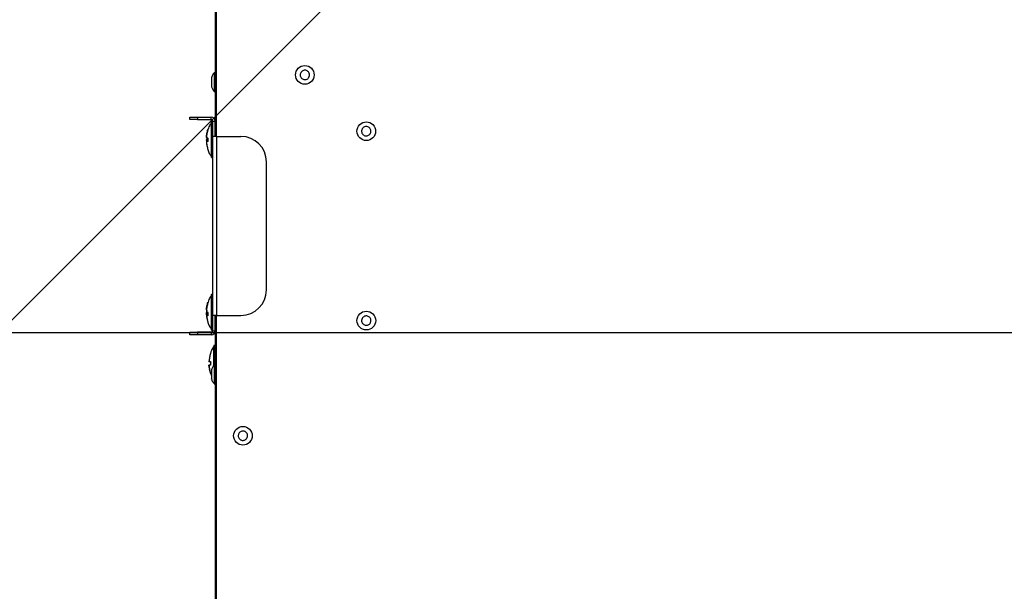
# Model space of a CAD drawing. Header units: millimetres. Extents: x -604189 to 881711, y -381903 to -7297.
# Tile 982 of 1056: x -546321 to -545936, y -160553 to -160330. Entities that reach past the tile are written whole.
import ezdxf

# ---------------------------------------------------------------- set-up
doc = ezdxf.new("R2010")
doc.units = ezdxf.units.MM
doc.header["$LTSCALE"] = 100
doc.linetypes.add('ACAD_ISO04W100', pattern=[30.5, 24, -3, 0.5, -3])
doc.layers.get('Defpoints').update_dxf_attribs({"color": 30})
doc.layers.add('Flowair', color=1, linetype='Continuous')
doc.layers.add('OPIS', color=7, linetype='Continuous')
doc.layers.add('strop osie', color=80, linetype='ACAD_ISO04W100', lineweight=5)
doc.styles.get("Standard").update_dxf_attribs({"font": 'romans.shx', "width": 0.5})
doc.dimstyles.new('1 50', dxfattribs={"dimtxt": 150, "dimasz": 80, "dimexe": 1, "dimexo": 1, "dimgap": 20, "dimtad": 1, "dimdec": 0, "dimlfac": 0.1, "dimtxsty": 'Standard', "dimblk": 'ARCHTICK', "dimcen": 200, "dimclrd": 2, "dimadec": 1, "dimazin": 0, "dimtfac": 1, "dimtdec": 0, "dimtmove": 0, "dimatfit": 3, "dimldrblk": 'ARCHTICK', "dimfxl": 120, "dimfxlon": 1, "dimtfill": 1, "dimarcsym": 0})

# ---------------------------------------------------------------- blocks, each defined once
blk = doc.blocks.new('_ArchTick')
at = {"layer": 'strop osie', "color": 0, "const_width": 0.15}
blk.add_lwpolyline([(-0.5, -0.5), (0.5, 0.5)], dxfattribs=at)
blk = doc.blocks.new('*D3270')
at = {"layer": 'Defpoints', "color": 0, "linetype": 'ByBlock', "lineweight": 5, "transparency": 16777216}
for p in [(-536398.94, -160500.31), (-535687.5, -160500.31), (-551668.94, -168350.3)]:
    blk.add_point(p, dxfattribs=at)
at = {"layer": 'OPIS', "color": 0, "linetype": 'Continuous', "lineweight": -2, "transparency": 16777216}
for p, q in [((-535747.5, -160500.31), (-535686.5, -160500.31)), ((-535747.5, -168350.3), (-535686.5, -168350.3))]:
    blk.add_line(p, q, dxfattribs=at)
at = {"layer": 'OPIS', "color": 2, "lineweight": -2, "transparency": 16777216}
blk.add_line((-535687.5, -168350.3), (-535687.5, -160500.31), dxfattribs=at)
at = {"layer": 'OPIS', "color": 2, "linetype": 'ByBlock', "lineweight": -2, "transparency": 16777216, "xscale": 80, "yscale": 80, "zscale": 80}
for p, rotation in [((-535687.5, -160500.31), 90), ((-535687.5, -168350.3), 270)]:
    blk.add_blockref('_ArchTick', p, dxfattribs=dict(at, rotation=rotation))
at = {"layer": 'OPIS', "color": 0, "linetype": 'ByBlock', "lineweight": 13, "transparency": 16777216, "insert": (-535782.5, -164425.31), "char_height": 150, "attachment_point": 5, "rotation": 90, "bg_fill": 3, "box_fill_scale": 1.1, "bg_fill_color": 256, "bg_fill_true_color": 13158600, "bg_fill_transparency": 0}
blk.add_mtext('785', dxfattribs=at)
blk = doc.blocks.new('*D3281')
at = {"layer": 'Defpoints', "color": 0, "linetype": 'ByBlock', "lineweight": 5, "transparency": 16777216}
for p in [(-552118.94, -159745.28), (-535687.5, -164715.31), (-535410.16, -164715.31)]:
    blk.add_point(p, dxfattribs=at)
at = {"layer": 'OPIS', "color": 0, "linetype": 'Continuous', "lineweight": -2, "transparency": 16777216}
for p, q in [((-535470.16, -159745.28), (-535409.16, -159745.28)), ((-535470.16, -164715.31), (-535409.16, -164715.31))]:
    blk.add_line(p, q, dxfattribs=at)
at = {"layer": 'OPIS', "color": 2, "lineweight": -2, "transparency": 16777216}
blk.add_line((-535410.16, -159745.28), (-535410.16, -164715.31), dxfattribs=at)
at = {"layer": 'OPIS', "color": 2, "linetype": 'ByBlock', "lineweight": -2, "transparency": 16777216, "xscale": 80, "yscale": 80, "zscale": 80}
for p, rotation in [((-535410.16, -159745.28), 90), ((-535410.16, -164715.31), 270)]:
    blk.add_blockref('_ArchTick', p, dxfattribs=dict(at, rotation=rotation))
at = {"layer": 'OPIS', "color": 0, "linetype": 'ByBlock', "lineweight": 13, "transparency": 16777216, "insert": (-535505.16, -162230.3), "char_height": 150, "attachment_point": 5, "rotation": 90, "bg_fill": 3, "box_fill_scale": 1.1, "bg_fill_color": 256, "bg_fill_true_color": 13158600, "bg_fill_transparency": 0}
blk.add_mtext('497', dxfattribs=at)
blk = doc.blocks.new('*D3283')
at = {"layer": 'Defpoints', "color": 0, "linetype": 'ByBlock', "lineweight": 5, "transparency": 16777216}
for p in [(-549860.21, -159420.3), (-548544.07, -179490.3), (-536848.94, -179490.3)]:
    blk.add_point(p, dxfattribs=at)
at = {"layer": 'OPIS', "color": 0, "linetype": 'Continuous', "lineweight": -2, "transparency": 16777216}
for p, q in [((-548604.07, -159420.3), (-548543.07, -159420.3)), ((-548484.07, -179490.3), (-548545.07, -179490.3))]:
    blk.add_line(p, q, dxfattribs=at)
at = {"layer": 'OPIS', "color": 2, "lineweight": -2, "transparency": 16777216}
blk.add_line((-548544.07, -159420.3), (-548544.07, -179490.3), dxfattribs=at)
at = {"layer": 'OPIS', "color": 2, "linetype": 'ByBlock', "lineweight": -2, "transparency": 16777216, "xscale": 80, "yscale": 80, "zscale": 80}
for p, rotation in [((-548544.07, -159420.3), 90), ((-548544.07, -179490.3), 270)]:
    blk.add_blockref('_ArchTick', p, dxfattribs=dict(at, rotation=rotation))
at = {"layer": 'OPIS', "color": 0, "linetype": 'ByBlock', "lineweight": 13, "transparency": 16777216, "insert": (-548639.07, -169455.3), "char_height": 150, "attachment_point": 5, "rotation": 90, "bg_fill": 3, "box_fill_scale": 1.1, "bg_fill_color": 256, "bg_fill_true_color": 13158600, "bg_fill_transparency": 0}
blk.add_mtext('2007', dxfattribs=at)
blk = doc.blocks.new('*D3315')
at = {"layer": 'Defpoints', "color": 0, "linetype": 'ByBlock', "lineweight": 5, "transparency": 16777216}
for p in [(-551668.94, -159870.3), (-536848.94, -159870.3), (-536848.94, -160452.01)]:
    blk.add_point(p, dxfattribs=at)
at = {"layer": 'OPIS', "color": 0, "linetype": 'Continuous', "lineweight": -2, "transparency": 16777216}
for p, q in [((-551668.94, -160392.01), (-551668.94, -160453.01)), ((-536848.94, -160392.01), (-536848.94, -160453.01))]:
    blk.add_line(p, q, dxfattribs=at)
at = {"layer": 'OPIS', "color": 2, "lineweight": -2, "transparency": 16777216}
blk.add_line((-551668.94, -160452.01), (-536848.94, -160452.01), dxfattribs=at)
at = {"layer": 'OPIS', "color": 2, "linetype": 'ByBlock', "lineweight": -2, "transparency": 16777216, "xscale": 80, "yscale": 80, "zscale": 80, "rotation": 180}
blk.add_blockref('_ArchTick', (-551668.94, -160452.01), dxfattribs=at)
at = {"layer": 'OPIS', "color": 2, "linetype": 'ByBlock', "lineweight": -2, "transparency": 16777216, "xscale": 80, "yscale": 80, "zscale": 80}
blk.add_blockref('_ArchTick', (-536848.94, -160452.01), dxfattribs=at)
at = {"layer": 'OPIS', "color": 0, "linetype": 'ByBlock', "lineweight": 13, "transparency": 16777216, "insert": (-544258.94, -160357.01), "char_height": 150, "attachment_point": 5, "bg_fill": 3, "box_fill_scale": 1.1, "bg_fill_color": 256, "bg_fill_true_color": 13158600, "bg_fill_transparency": 0}
blk.add_mtext('1482', dxfattribs=at)
blk = doc.blocks.new('*D3365')
at = {"layer": 'Defpoints', "color": 0, "linetype": 'ByBlock', "lineweight": 5, "transparency": 16777216}
for p in [(-546883.98, -159870.3), (-546349.76, -159870.3), (-546848.94, -161625.27)]:
    blk.add_point(p, dxfattribs=at)
at = {"layer": 'OPIS', "color": 0, "linetype": 'Continuous', "lineweight": -2, "transparency": 16777216}
for p, q in [((-546409.76, -159870.3), (-546348.76, -159870.3)), ((-546409.76, -161625.27), (-546348.76, -161625.27))]:
    blk.add_line(p, q, dxfattribs=at)
at = {"layer": 'OPIS', "color": 2, "lineweight": -2, "transparency": 16777216}
blk.add_line((-546349.76, -161625.27), (-546349.76, -159870.3), dxfattribs=at)
at = {"layer": 'OPIS', "color": 2, "linetype": 'ByBlock', "lineweight": -2, "transparency": 16777216, "xscale": 80, "yscale": 80, "zscale": 80}
for p, rotation in [((-546349.76, -159870.3), 90), ((-546349.76, -161625.27), 270)]:
    blk.add_blockref('_ArchTick', p, dxfattribs=dict(at, rotation=rotation))
at = {"layer": 'OPIS', "color": 0, "linetype": 'ByBlock', "lineweight": 5, "transparency": 16777216, "insert": (-546444.76, -160747.78), "char_height": 150, "attachment_point": 5, "rotation": 90, "bg_fill": 3, "box_fill_scale": 1.1, "bg_fill_color": 256, "bg_fill_true_color": 13158600, "bg_fill_transparency": 0}
blk.add_mtext('175', dxfattribs=at)
blk = doc.blocks.new('FB 100V z KM 10.2017')
at = {"layer": 'Flowair', "linetype": 'Continuous'}
for p, q in [((10186.37, 4687.48), (10161.37, 4687.48)), ((10156.37, 4677.78), (10156.37, 4682.48)), ((10191.37, 4677.78), (10191.37, 4682.48)), ((10156.37, 4677.73), (9965.87, 4677.73)), ((9968.85, 4677.48), (10153.4, 4677.48)), ((10143.95, 4677.48), (10143.95, 4677.28)), ((10143.95, 4677.28), (10147.6, 4677.28)), ((10144.73, 4676.79), (10144.88, 4676.74)), ((10146.67, 4676.74), (10146.99, 4676.86)), ((10147.6, 4677.28), (10147.6, 4677.48)), ((10153.1, 4676.68), (10152.6, 4676.68)), ((10152.6, 4673.98), (10152.6, 4676.68)), ((10153.1, 4673.98), (10153.1, 4676.68)), ((10153.4, 4676.98), (10153.4, 4677.48)), ((10156.37, 4677.48), (10153.4, 4677.48)), ((10156.37, 4676.98), (10153.4, 4676.98)), ((10153.51, 4676.95), (10153.51, 4676.75)), ((10160.51, 4676.95), (10153.51, 4676.95)), ((10153.51, 4676.75), (10160.51, 4676.75)), ((10160.49, 4676.73), (10153.54, 4676.73)), ((10160.25, 4676.72), (10153.77, 4676.72)), ((10155.06, 4676.03), (10155.07, 4676.03)), ((10191.37, 4677.78), (10156.37, 4677.78)), ((10156.37, 4677.78), (10156.37, 4676.98)), ((10191.37, 4676.98), (10156.37, 4676.98)), ((10156.77, 4676.06), (10156.7, 4675.81)), ((10156.72, 4676.03), (10157.38, 4676.03)), ((10157.25, 4676.06), (10157.32, 4675.81)), ((10157.32, 4675.81), (10157.28, 4676.03)), ((10157.29, 4676.03), (10157.33, 4675.81)), ((10157.33, 4675.81), (10157.32, 4676.06)), ((10158.96, 4676.03), (10158.96, 4676.03)), ((10160.51, 4676.75), (10160.51, 4676.95)), ((10187.24, 4676.95), (10187.24, 4676.75)), ((10194.24, 4676.95), (10187.24, 4676.95)), ((10187.24, 4676.75), (10194.24, 4676.75)), ((10187.33, 4676.73), (10187.26, 4676.73)), ((10194.21, 4676.73), (10187.33, 4676.73)), ((10193.98, 4676.72), (10187.49, 4676.72)), ((10188.76, 4676.06), (10188.97, 4676)), ((10188.76, 4676.03), (10188.89, 4676.03)), ((10190.82, 4676.06), (10190.71, 4675.97)), ((10190.76, 4675.97), (10190.98, 4675.81)), ((10190.79, 4676.03), (10191.43, 4676.03)), ((10190.98, 4675.81), (10190.94, 4676.03)), ((10191, 4676.03), (10191.03, 4675.81)), ((10191.07, 4676.03), (10191.12, 4675.81)), ((10191.07, 4676.03), (10191.12, 4675.81)), ((10191.12, 4675.81), (10191.36, 4676.06)), ((10191.37, 4677.78), (10191.37, 4676.98)), ((10323.67, 4677.73), (10191.37, 4677.73)), ((10194.35, 4677.48), (10191.37, 4677.48)), ((10194.35, 4676.98), (10191.37, 4676.98)), ((10191.75, 4675.82), (10192.31, 4675.94)), ((10194.24, 4676.75), (10194.24, 4676.95)), ((10194.35, 4676.98), (10194.35, 4677.48)), ((10194.35, 4677.48), (10323.67, 4677.48)), ((10194.65, 4676.68), (10195.15, 4676.68)), ((10194.65, 4676.68), (10194.65, 4673.98)), ((10195.15, 4676.68), (10195.15, 4673.98)), ((10197.22, 4677.45), (10197.22, 4677.25)), ((10201.05, 4677.45), (10197.22, 4677.45)), ((10197.22, 4677.25), (10201.1, 4677.25)), ((10201.12, 4677.23), (10197.25, 4677.23)), ((10201.13, 4677.22), (10197.48, 4677.22)), ((10198.78, 4676.53), (10198.78, 4676.53)), ((10200.4, 4676.53), (10201.05, 4676.53)), ((10200.45, 4676.56), (10200.41, 4676.31)), ((10200.45, 4676.57), (10200.99, 4676.57)), ((10200.45, 4676.56), (10200.45, 4676.56)), ((10200.51, 4676.63), (10200.51, 4676.61)), ((10201.04, 4676.31), (10201, 4676.56)), ((10201.05, 4677.48), (10201.05, 4677.28)), ((10201.05, 4677.28), (10204.7, 4677.28)), ((10201.73, 4676.33), (10201.1, 4676.25)), ((10202.67, 4676.53), (10201.89, 4676.35)), ((10202.67, 4676.53), (10203.18, 4676.73)), ((10204.7, 4677.28), (10204.7, 4677.48)), ((10152.6, 4673.98), (10153.1, 4673.98)), ((10152.6, 4672.48), (10152.6, 4673.98)), ((10153.1, 4673.98), (10153.1, 4672.48)), ((10156.69, 4675.8), (10156.97, 4675.75)), ((10156.97, 4675.75), (10157.32, 4675.82)), ((10157.35, 4675.8), (10157.05, 4675.75)), ((10190.31, 4675.8), (10190.61, 4675.75)), ((10190.31, 4675.78), (10190.52, 4675.75)), ((10190.52, 4675.75), (10190.81, 4675.85)), ((10190.61, 4675.75), (10190.79, 4675.8)), ((10190.86, 4675.75), (10190.68, 4675.8)), ((10190.95, 4675.75), (10190.72, 4675.83)), ((10190.94, 4675.77), (10190.86, 4675.75)), ((10191.15, 4675.77), (10191.03, 4675.75)), ((10191.22, 4675.75), (10191.75, 4675.82)), ((10191.46, 4675.78), (10191.61, 4675.8)), ((10194.65, 4673.98), (10195.15, 4673.98)), ((10194.65, 4672.48), (10194.65, 4673.98)), ((10195.15, 4673.98), (10195.15, 4672.48)), ((10153.1, 4672.48), (10152.6, 4672.48)), ((10195.15, 4672.48), (10194.65, 4672.48))]:
    blk.add_line(p, q, dxfattribs=at)
for centre, radius in [((10155.37, 4706.98), 1.82), ((10192.37, 4706.98), 1.83), ((10144.37, 4694.98), 1.82), ((10214.87, 4682.88), 1.82)]:
    blk.add_circle(centre, radius, dxfattribs=at)
for centre, radius, start, end in [((10161.37, 4682.48), 5, 90, 180), ((10186.37, 4682.48), 5, 0, 90), ((10153.4, 4676.68), 0.8, 90, 180), ((10153.4, 4676.68), 0.3, 90, 180), ((10153.54, 4676.95), 0.025, 90, 180), ((10153.54, 4676.75), 0.025, 180, 270), ((10153.75, 4676.7), 0.025, 41.9688, 90), ((10160.27, 4676.7), 0.025, 90, 138.0312), ((10160.49, 4676.95), 0.025, 0, 90), ((10160.49, 4676.75), 0.025, 270, 0), ((10187.26, 4676.95), 0.025, 90, 180), ((10187.26, 4676.75), 0.025, 180, 270), ((10187.47, 4676.7), 0.025, 41.9688, 90), ((10194, 4676.7), 0.025, 90, 138.0312), ((10194.21, 4676.95), 0.025, 0, 90), ((10194.21, 4676.75), 0.025, 270, 0), ((10194.35, 4676.68), 0.8, 0, 90), ((10194.35, 4676.68), 0.3, 0, 90), ((10197.25, 4677.45), 0.025, 90, 180), ((10197.25, 4677.25), 0.025, 180, 270), ((10197.46, 4677.2), 0.025, 41.9688, 90)]:
    blk.add_arc(centre, radius, start, end, dxfattribs=at)
for points, knots in [([(10154.9, 4706.19), (10154.82, 4706.26), (10154.65, 4706.38), (10154.5, 4706.65), (10154.44, 4706.96), (10154.49, 4707.27), (10154.64, 4707.54), (10154.87, 4707.76), (10155.15, 4707.88), (10155.46, 4707.9), (10155.7, 4707.84), (10155.9, 4707.73), (10156.09, 4707.57), (10156.24, 4707.3), (10156.3, 4706.99), (10156.26, 4706.68), (10156.11, 4706.41), (10155.88, 4706.2), (10155.59, 4706.07), (10155.28, 4706.05), (10155.05, 4706.11), (10154.93, 4706.18), (10154.9, 4706.19)], [0, 0, 0, 0, 0.053687, 0.107372, 0.161056, 0.214743, 0.268429, 0.322118, 0.375804, 0.429488, 0.483176, 0.5, 0.553687, 0.607372, 0.661061, 0.714743, 0.768429, 0.822118, 0.875804, 0.929488, 0.983176, 1, 1, 1, 1]), ([(10191.95, 4706.17), (10191.87, 4706.22), (10191.69, 4706.33), (10191.52, 4706.6), (10191.45, 4706.9), (10191.47, 4707.21), (10191.6, 4707.5), (10191.82, 4707.72), (10192.1, 4707.86), (10192.4, 4707.91), (10192.64, 4707.86), (10192.86, 4707.76), (10193.05, 4707.61), (10193.22, 4707.35), (10193.3, 4707.05), (10193.27, 4706.74), (10193.14, 4706.46), (10192.93, 4706.23), (10192.65, 4706.09), (10192.34, 4706.05), (10192.1, 4706.09), (10191.98, 4706.15), (10191.95, 4706.17)], [0, 0, 0, 0, 0.053687, 0.10737, 0.161058, 0.214746, 0.268432, 0.322116, 0.375803, 0.42949, 0.483178, 0.5, 0.553687, 0.60737, 0.661059, 0.714746, 0.768433, 0.822118, 0.875803, 0.929489, 0.983177, 1, 1, 1, 1]), ([(10143.87, 4694.22), (10143.79, 4694.28), (10143.63, 4694.41), (10143.49, 4694.69), (10143.44, 4695), (10143.5, 4695.31), (10143.66, 4695.58), (10143.9, 4695.78), (10144.19, 4695.89), (10144.51, 4695.9), (10144.74, 4695.82), (10144.94, 4695.7), (10145.12, 4695.54), (10145.26, 4695.26), (10145.3, 4694.95), (10145.24, 4694.64), (10145.08, 4694.38), (10144.84, 4694.17), (10144.55, 4694.06), (10144.24, 4694.06), (10144.01, 4694.13), (10143.89, 4694.2), (10143.87, 4694.22)], [0, 0, 0, 0, 0.053687, 0.107372, 0.161056, 0.214742, 0.268432, 0.322116, 0.375801, 0.429489, 0.483175, 0.499997, 0.553686, 0.60737, 0.661059, 0.714745, 0.76843, 0.822114, 0.875799, 0.929487, 0.983174, 1, 1, 1, 1]), ([(10214.11, 4683.38), (10214.17, 4683.46), (10214.3, 4683.62), (10214.58, 4683.76), (10214.89, 4683.81), (10215.2, 4683.75), (10215.47, 4683.59), (10215.67, 4683.35), (10215.78, 4683.06), (10215.79, 4682.75), (10215.72, 4682.52), (10215.6, 4682.32), (10215.44, 4682.14), (10215.16, 4681.99), (10214.85, 4681.95), (10214.55, 4682.01), (10214.28, 4682.16), (10214.07, 4682.4), (10213.96, 4682.69), (10213.95, 4683), (10214.02, 4683.23), (10214.09, 4683.35), (10214.11, 4683.38)], [0, 0, 0, 0, 0.053685, 0.107372, 0.161059, 0.214743, 0.268432, 0.322117, 0.375803, 0.429487, 0.483174, 0.499998, 0.553685, 0.60737, 0.661057, 0.714744, 0.768431, 0.822115, 0.875801, 0.929491, 0.983177, 1, 1, 1, 1]), ([(10143.96, 4677.28), (10144, 4677.24), (10144.17, 4677.06), (10144.48, 4676.87), (10144.77, 4676.77), (10144.87, 4676.74)], [0, 0, 0, 0, 0.1623, 0.685705, 1, 1, 1, 1]), ([(10144.87, 4676.73), (10144.87, 4676.73), (10144.85, 4676.73), (10144.93, 4676.73), (10145.09, 4676.73), (10145.34, 4676.73), (10145.64, 4676.73), (10145.88, 4676.73), (10146.11, 4676.73), (10146.33, 4676.73), (10146.54, 4676.73), (10146.67, 4676.73), (10146.67, 4676.73), (10146.68, 4676.73)], [0, 0, 0, 0, 0.025513, 0.132889, 0.24026, 0.347633, 0.455008, 0.562379, 0.596029, 0.703402, 0.810772, 0.918145, 1, 1, 1, 1]), ([(10146.67, 4676.74), (10146.77, 4676.77), (10147.06, 4676.86), (10147.37, 4677.06), (10147.55, 4677.24), (10147.58, 4677.28)], [0, 0, 0, 0, 0.283609, 0.854007, 1, 1, 1, 1]), ([(10147.5, 4677.2), (10147.51, 4677.21), (10147.54, 4677.22), (10147.57, 4677.25), (10147.58, 4677.27)], [0, 0, 0, 0, 0.39382, 1, 1, 1, 1]), ([(10153.76, 4676.73), (10154, 4676.53), (10154.4, 4676.22), (10154.88, 4676.1), (10155.07, 4676.05)], [0, 0, 0, 0, 0.615498, 1, 1, 1, 1]), ([(10156.62, 4675.75), (10156.35, 4675.78), (10155.83, 4675.83), (10155.31, 4675.97), (10155.06, 4676.03)], [0, 0, 0, 0, 0.499543, 1, 1, 1, 1]), ([(10155.07, 4676.03), (10155.33, 4675.97), (10155.84, 4675.83), (10156.37, 4675.78), (10156.64, 4675.75)], [0, 0, 0, 0, 0.499897, 1, 1, 1, 1]), ([(10156.64, 4675.75), (10156.65, 4675.78), (10156.67, 4675.83), (10156.7, 4675.97), (10156.72, 4676.03)], [0, 0, 0, 0, 0.500107, 1, 1, 1, 1]), ([(10157.38, 4676.03), (10157.38, 4675.97), (10157.4, 4675.83), (10157.4, 4675.78), (10157.4, 4675.75)], [0, 0, 0, 0, 0.499892, 1, 1, 1, 1]), ([(10157.4, 4675.75), (10157.66, 4675.78), (10158.19, 4675.83), (10158.71, 4675.97), (10158.96, 4676.03)], [0, 0, 0, 0, 0.499855, 1, 1, 1, 1]), ([(10158.96, 4676.03), (10159.21, 4676.11), (10159.69, 4676.26), (10160.08, 4676.58), (10160.26, 4676.73)], [0, 0, 0, 0, 0.528391, 1, 1, 1, 1]), ([(10187.49, 4676.73), (10187.73, 4676.53), (10188.11, 4676.23), (10188.58, 4676.11), (10188.76, 4676.06)], [0, 0, 0, 0, 0.630296, 1, 1, 1, 1]), ([(10190.28, 4675.75), (10190.02, 4675.78), (10189.51, 4675.83), (10189.01, 4675.97), (10188.76, 4676.03)], [0, 0, 0, 0, 0.499548, 1, 1, 1, 1]), ([(10188.89, 4676.03), (10189.14, 4675.97), (10189.65, 4675.83), (10190.18, 4675.78), (10190.44, 4675.75)], [0, 0, 0, 0, 0.499898, 1, 1, 1, 1]), ([(10190.44, 4675.75), (10190.49, 4675.78), (10190.61, 4675.83), (10190.73, 4675.97), (10190.79, 4676.03)], [0, 0, 0, 0, 0.500089, 1, 1, 1, 1]), ([(10190.65, 4675.89), (10190.67, 4675.91), (10190.71, 4675.94), (10190.74, 4675.97), (10190.76, 4675.99)], [0, 0, 0, 0, 0.500005, 1, 1, 1, 1]), ([(10190.74, 4675.97), (10190.75, 4675.96), (10190.77, 4675.93), (10190.8, 4675.9), (10190.82, 4675.89)], [0, 0, 0, 0, 0.351494, 1, 1, 1, 1]), ([(10191.03, 4675.75), (10190.98, 4675.78), (10190.91, 4675.8), (10190.83, 4675.88), (10190.82, 4675.9)], [0, 0, 0, 0, 0.810498, 1, 1, 1, 1]), ([(10191.43, 4676.03), (10191.39, 4675.97), (10191.32, 4675.83), (10191.23, 4675.78), (10191.18, 4675.75)], [0, 0, 0, 0, 0.499899, 1, 1, 1, 1]), ([(10191.18, 4675.75), (10191.44, 4675.78), (10191.88, 4675.82), (10192.31, 4675.93), (10192.48, 4675.98)], [0, 0, 0, 0, 0.587321, 1, 1, 1, 1]), ([(10192.48, 4675.98), (10192.54, 4675.99), (10192.62, 4676), (10192.7, 4676.04), (10192.73, 4676.05)], [0, 0, 0, 0, 0.680018, 1, 1, 1, 1]), ([(10192.73, 4676.05), (10192.97, 4676.12), (10193.43, 4676.27), (10193.8, 4676.58), (10193.99, 4676.73)], [0, 0, 0, 0, 0.513129, 1, 1, 1, 1]), ([(10197.47, 4677.23), (10197.72, 4677.03), (10198.11, 4676.72), (10198.59, 4676.6), (10198.78, 4676.55)], [0, 0, 0, 0, 0.615344, 1, 1, 1, 1]), ([(10198.78, 4676.53), (10199.03, 4676.47), (10199.55, 4676.33), (10200.08, 4676.28), (10200.35, 4676.25)], [0, 0, 0, 0, 0.4999, 1, 1, 1, 1]), ([(10200.35, 4676.25), (10200.35, 4676.28), (10200.36, 4676.33), (10200.38, 4676.47), (10200.4, 4676.53)], [0, 0, 0, 0, 0.500097, 1, 1, 1, 1]), ([(10200.35, 4676.25), (10200.36, 4676.26), (10200.37, 4676.27), (10200.38, 4676.29), (10200.39, 4676.29)], [0, 0, 0, 0, 0.696311, 1, 1, 1, 1]), ([(10200.39, 4676.29), (10200.39, 4676.29), (10200.4, 4676.3), (10200.4, 4676.3), (10200.41, 4676.31), (10200.41, 4676.31), (10200.41, 4676.31)], [0, 0, 0, 0, 0.376226, 0.671709, 0.925761, 1, 1, 1, 1]), ([(10200.41, 4676.3), (10200.4, 4676.3), (10200.4, 4676.3), (10200.4, 4676.29), (10200.39, 4676.29), (10200.39, 4676.29)], [0, 0, 0, 0, 0.314998, 0.629432, 1, 1, 1, 1]), ([(10200.45, 4676.56), (10200.45, 4676.56), (10200.45, 4676.57), (10200.46, 4676.58), (10200.47, 4676.59), (10200.49, 4676.61), (10200.51, 4676.62), (10200.51, 4676.63)], [0, 0, 0, 0, 0.126644, 0.252105, 0.464377, 0.799043, 1, 1, 1, 1]), ([(10200.93, 4676.63), (10200.95, 4676.62), (10200.96, 4676.6), (10200.98, 4676.58), (10200.99, 4676.57), (10200.99, 4676.57), (10200.99, 4676.56), (10201, 4676.56)], [0, 0, 0, 0, 0.421066, 0.646059, 0.814477, 0.931758, 1, 1, 1, 1]), ([(10201.04, 4676.31), (10201.04, 4676.31), (10201.04, 4676.31), (10201.05, 4676.3), (10201.05, 4676.29), (10201.06, 4676.29), (10201.06, 4676.29)], [0, 0, 0, 0, 0.278599, 0.556003, 0.939974, 1, 1, 1, 1]), ([(10201.05, 4676.53), (10201.06, 4676.47), (10201.09, 4676.33), (10201.1, 4676.28), (10201.1, 4676.25)], [0, 0, 0, 0, 0.499903, 1, 1, 1, 1]), ([(10201.06, 4677.28), (10201.1, 4677.24), (10201.27, 4677.06), (10201.58, 4676.87), (10201.87, 4676.77), (10201.97, 4676.74)], [0, 0, 0, 0, 0.157001, 0.679328, 1, 1, 1, 1]), ([(10201.06, 4676.29), (10201.06, 4676.29), (10201.08, 4676.27), (10201.09, 4676.26), (10201.1, 4676.25)], [0, 0, 0, 0, 0.303743, 1, 1, 1, 1]), ([(10201.06, 4676.29), (10201.06, 4676.29), (10201.08, 4676.27), (10201.09, 4676.26), (10201.1, 4676.25)], [0, 0, 0, 0, 0.303711, 1, 1, 1, 1]), ([(10201.1, 4676.25), (10201.37, 4676.28), (10201.9, 4676.33), (10202.41, 4676.47), (10202.67, 4676.53)], [0, 0, 0, 0, 0.49986, 1, 1, 1, 1]), ([(10201.97, 4676.73), (10201.97, 4676.73), (10201.97, 4676.73), (10202.1, 4676.73), (10202.31, 4676.73), (10202.59, 4676.73), (10202.83, 4676.73), (10203.06, 4676.73), (10203.29, 4676.73), (10203.54, 4676.73), (10203.71, 4676.73), (10203.79, 4676.73), (10203.78, 4676.73), (10203.77, 4676.73)], [0, 0, 0, 0, 0.078351, 0.185725, 0.293098, 0.400468, 0.507839, 0.541488, 0.648856, 0.75623, 0.863602, 0.970971, 1, 1, 1, 1]), ([(10203.77, 4676.74), (10203.86, 4676.77), (10204.15, 4676.86), (10204.46, 4677.05), (10204.63, 4677.23), (10204.67, 4677.27)], [0, 0, 0, 0, 0.277849, 0.85638, 1, 1, 1, 1]), ([(10156.64, 4675.75), (10156.65, 4675.76), (10156.66, 4675.77), (10156.68, 4675.79), (10156.68, 4675.79)], [0, 0, 0, 0, 0.696362, 1, 1, 1, 1]), ([(10156.68, 4675.79), (10156.69, 4675.79), (10156.69, 4675.8), (10156.7, 4675.8), (10156.7, 4675.81), (10156.7, 4675.81), (10156.7, 4675.81)], [0, 0, 0, 0, 0.376272, 0.671721, 0.925621, 1, 1, 1, 1]), ([(10157.34, 4675.79), (10157.33, 4675.79), (10157.33, 4675.8), (10157.32, 4675.8), (10157.32, 4675.81), (10157.32, 4675.81), (10157.32, 4675.81)], [0, 0, 0, 0, 0.376106, 0.671757, 0.925611, 1, 1, 1, 1]), ([(10157.33, 4675.81), (10157.33, 4675.81), (10157.33, 4675.81), (10157.34, 4675.8), (10157.35, 4675.79), (10157.35, 4675.79), (10157.35, 4675.79)], [0, 0, 0, 0, 0.278353, 0.556402, 0.940033, 1, 1, 1, 1]), ([(10157.34, 4675.8), (10157.34, 4675.79), (10157.34, 4675.79), (10157.34, 4675.79), (10157.34, 4675.79)], [0, 0, 0, 0, 0.773741, 1, 1, 1, 1]), ([(10157.34, 4675.79), (10157.34, 4675.79), (10157.36, 4675.77), (10157.37, 4675.76), (10157.38, 4675.75)], [0, 0, 0, 0, 0.303762, 1, 1, 1, 1]), ([(10157.35, 4675.79), (10157.36, 4675.79), (10157.37, 4675.77), (10157.38, 4675.76), (10157.4, 4675.75)], [0, 0, 0, 0, 0.30385, 1, 1, 1, 1]), ([(10157.58, 4675.77), (10157.69, 4675.77), (10157.87, 4675.78), (10158.05, 4675.83), (10158.13, 4675.85)], [0, 0, 0, 0, 0.550703, 1, 1, 1, 1]), ([(10190.93, 4675.79), (10190.92, 4675.79), (10190.92, 4675.8), (10190.91, 4675.8), (10190.9, 4675.81), (10190.9, 4675.81), (10190.9, 4675.81)], [0, 0, 0, 0, 0.3762, 0.671667, 0.925743, 1, 1, 1, 1]), ([(10191, 4675.79), (10190.99, 4675.79), (10190.99, 4675.8), (10190.98, 4675.8), (10190.98, 4675.81), (10190.98, 4675.81), (10190.98, 4675.81)], [0, 0, 0, 0, 0.37636, 0.671715, 0.925769, 1, 1, 1, 1]), ([(10191.03, 4675.81), (10191.03, 4675.81), (10191.02, 4675.81), (10191.01, 4675.8), (10191, 4675.79), (10191, 4675.79), (10191, 4675.79)], [0, 0, 0, 0, 0.278778, 0.556609, 0.940257, 1, 1, 1, 1]), ([(10191, 4675.79), (10191, 4675.79), (10191.01, 4675.77), (10191.03, 4675.76), (10191.03, 4675.75)], [0, 0, 0, 0, 0.30368, 1, 1, 1, 1]), ([(10191.12, 4675.81), (10191.12, 4675.81), (10191.12, 4675.81), (10191.12, 4675.8), (10191.12, 4675.79), (10191.13, 4675.79), (10191.13, 4675.79)], [0, 0, 0, 0, 0.278178, 0.556339, 0.94003, 1, 1, 1, 1]), ([(10191.13, 4675.79), (10191.13, 4675.79), (10191.15, 4675.77), (10191.17, 4675.76), (10191.18, 4675.75)], [0, 0, 0, 0, 0.303929, 1, 1, 1, 1])]:
    blk.add_open_spline(points, degree=3, knots=knots, dxfattribs=at)

msp = doc.modelspace()

# ---------------------------------------------------------------- hatches: boundary and pattern name
at = {"layer": 'OPIS', "linetype": 'ByBlock', "lineweight": 9}
h = msp.add_hatch(dxfattribs=at)
h.set_pattern_fill('ANSI36', color=0, scale=150)
h.set_pattern_definition([(45, (-306927.96, 32475.8), (252.5697, 926.0889), [1190.625, -238.125, 0, -238.125])])
h.paths.add_polyline_path([(-556073.92, -159870.3), (-556073.92, -161086.41), (-553567.18, -161086.41), (-553567.18, -159870.3)], flags=17)
h.paths.add_polyline_path([(-552198.92, -159870.3), (-553567.18, -159870.3), (-553567.18, -161086.41), (-556073.92, -161086.41), (-556073.92, -159870.3), (-556159.64, -159870.3), (-558143.92, -159870.3), (-558143.92, -160550.3), (-558143.92, -166895.28), (-553898.92, -166895.28), (-553898.92, -166928.69), (-553798.92, -166928.69, -0.267949), (-553348.92, -166149.27), (-553348.92, -165917.81, -0.414214), (-553691.86, -165574.88, -1), (-553005.98, -165574.88, -0.414214), (-553348.92, -165917.81), (-553348.92, -166149.27, 0.267949), (-553798.92, -166928.69), (-553798.92, -166988.69), (-553898.92, -166988.69), (-553898.92, -167020.26), (-552798.92, -167020.26), (-552798.92, -166988.69), (-552898.92, -166988.69), (-552898.92, -166928.69), (-552798.92, -166928.69), (-552798.92, -166895.28), (-552198.92, -166895.28)])
h.paths.add_polyline_path([(-536848.94, -159870.3), (-551668.94, -159870.3), (-551668.94, -164595.3), (-551663.99, -164595.3), (-551663.99, -164835.3), (-551667.26, -174525.3), (-551663.99, -174525.3), (-551663.99, -174765.3), (-551668.94, -179490.3), (-546883.97, -179490.3), (-546883.97, -179490.29), (-546643.97, -179490.29), (-541863.97, -179490.3), (-541863.97, -179490.29), (-541623.97, -179490.29), (-536848.94, -179490.3)])
h.paths.add_polyline_path([(-557762.33, -163516.72), (-557762.33, -163248.86), (-557987.33, -163248.86), (-557987.33, -163516.72)], flags=24)
h.paths.add_polyline_path([(-558062.4, -162687.18), (-557524.54, -162687.18), (-557524.54, -162462.18), (-558062.4, -162462.18)], flags=24)
h.paths.add_polyline_path([(-555574.23, -163637.66), (-555059.11, -163637.66), (-555059.11, -163538.32), (-555574.23, -163538.32)], flags=24)
h.paths.add_polyline_path([(-555574.15, -163527.65), (-555098.95, -163527.65), (-555098.95, -163428.38), (-555574.15, -163428.38)], flags=24)
h.paths.add_polyline_path([(-555976.22, -163645.14), (-555589.82, -163645.14), (-555589.82, -163529.76), (-555976.22, -163529.76)], flags=24)
h.paths.add_polyline_path([(-555935.57, -163533.4), (-555753.72, -163533.4), (-555753.72, -163435.37), (-555935.57, -163435.37)], flags=24)

# ---------------------------------------------------------------- next in the draw order: dimensions: what is measured, and where the dimension line sits
at = {"layer": 'OPIS', "color": 0, "linetype": 'ByBlock', "lineweight": 13}
dim = msp.add_linear_dim(base=(-535687.5, -160500.31), p1=(-551668.94, -168350.3), p2=(-536398.94, -160500.31), angle=90, dimstyle='1 50', override={"dimtmove": 1, "dimfxl": 60, "dimarcsym": 1}, dxfattribs=at)
dim.commit()
dim.dimension.update_dxf_attribs({"geometry": '*D3270', "text_midpoint": (-535782.5, -164425.31)})

# ---------------------------------------------------------------- next in the draw order: dimensions: what is measured, and where the dimension line sits
dim = msp.add_linear_dim(base=(-535410.16, -164715.31), p1=(-552118.94, -159745.28), p2=(-535687.5, -164715.31), angle=90, dimstyle='1 50', override={"dimtmove": 1, "dimfxl": 60, "dimarcsym": 1}, dxfattribs=at)
dim.commit()
dim.dimension.update_dxf_attribs({"geometry": '*D3281', "text_midpoint": (-535505.16, -162230.3)})

# ---------------------------------------------------------------- next in the draw order: dimensions: what is measured, and where the dimension line sits
dim = msp.add_linear_dim(base=(-548544.07, -179490.3), p1=(-549860.21, -159420.3), p2=(-536848.94, -179490.3), angle=90, dimstyle='1 50', override={"dimfxl": 60, "dimarcsym": 1}, dxfattribs=at)
dim.commit()
dim.dimension.update_dxf_attribs({"geometry": '*D3283', "text_midpoint": (-548639.07, -169455.3)})

# ---------------------------------------------------------------- next in the draw order: dimensions: what is measured, and where the dimension line sits
dim = msp.add_linear_dim(base=(-536848.94, -160452.01), p1=(-551668.94, -159870.3), p2=(-536848.94, -159870.3), dimstyle='1 50', override={"dimfxl": 60, "dimarcsym": 1}, dxfattribs=at)
dim.commit()
dim.dimension.update_dxf_attribs({"geometry": '*D3315', "text_midpoint": (-544258.94, -160357.01)})

# ---------------------------------------------------------------- next in the draw order: dimensions: what is measured, and where the dimension line sits
at = {"layer": 'OPIS', "color": 0, "linetype": 'ByBlock', "lineweight": 5}
dim = msp.add_linear_dim(base=(-546349.76, -159870.3), p1=(-546848.94, -161625.27), p2=(-546883.98, -159870.3), angle=90, dimstyle='1 50', override={"dimfxl": 60, "dimarcsym": 1}, dxfattribs=at)
dim.commit()
dim.dimension.update_dxf_attribs({"geometry": '*D3365', "text_midpoint": (-546444.76, -160747.78)})

# ---------------------------------------------------------------- next in the draw order: block references
at = {"layer": 'Flowair', "xscale": 2, "yscale": 2, "zscale": 2, "rotation": 270}
msp.add_blockref('FB 100V z KM 10.2017', (-555599.21, -140062.66), dxfattribs=at)

doc.saveas('drawing.dxf')
